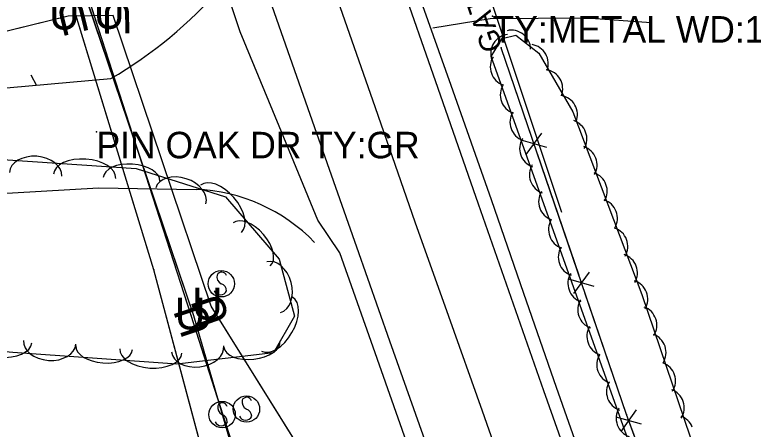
# Model space of a CAD drawing. Extents: x 954793 to 988390, y 1867850 to 1924428.
# Drawn here: x 961113.8 to 961253, y 1907394.6 to 1907472.7 of the extents above; entities that cross this region are included whole.
import ezdxf

# ---------------------------------------------------------------- set-up
doc = ezdxf.new("R2010")
doc.units = 0
for name, color, linetype in [('Default', 7, 'Continuous'), ('S_DRIVEWAY', 7, 'Continuous'), ('S_EDGE_PAVEMENT', 7, 'Continuous'), ('S_FENCE', 7, 'Continuous'), ('S_FIBER_OPTIC_CABLE', 7, 'Continuous'), ('S_GATE_ANNOT', 7, 'Continuous'), ('S_GRAVEL_ROAD', 7, 'Continuous'), ('S_MSC_PT_SYM', 7, 'Continuous'), ('S_PAVEMENT_CROWN', 7, 'Continuous'), ('S_SHOULDER', 7, 'Continuous'), ('S_SIGN', 7, 'Continuous'), ('S_SURVEY_TEXT_ANNOT', 7, 'Continuous'), ('S_TRAILS', 7, 'Continuous'), ('S_TREE', 7, 'Continuous'), ('S_UNDERGROUND_CABLE', 7, 'Continuous'), ('S_UTL_PT_SYM', 7, 'Continuous'), ('S_WATER_UTILITIES', 7, 'Continuous')]:
    doc.layers.add(name, color=color, linetype=linetype)

msp = doc.modelspace()

# ---------------------------------------------------------------- linework, layer by layer
at = {"layer": 'S_DRIVEWAY'}
msp.add_lwpolyline([(961116.77, 1907461.38), (961117.87, 1907459.35)], dxfattribs=at)
at = {"layer": 'S_EDGE_PAVEMENT'}
for points in [[(961241.15, 1907324.22), (961236.89, 1907336.11), (961232.63, 1907347.99), (961228.37, 1907359.88), (961220.93, 1907380.84), (961213.5, 1907401.81), (961207.34, 1907419.38), (961201.18, 1907436.95), (961193.58, 1907458.77), (961185.99, 1907480.59), (961179.88, 1907498.07), (961173.78, 1907515.55), (961166.72, 1907535.75), (961159.66, 1907555.96), (961152.23, 1907577.45), (961144.8, 1907598.94), (961136.77, 1907621.84), (961128.74, 1907644.75), (961121.69, 1907665.23), (961114.64, 1907685.71)], [(961204.65, 1907354.2), (961198.32, 1907372.06), (961190.76, 1907393.44), (961184.51, 1907411.15), (961178.26, 1907428.86), (961170.71, 1907450.32), (961163.16, 1907471.78), (961156.85, 1907490.04), (961150.53, 1907508.31), (961143.86, 1907527.59), (961137.18, 1907546.88), (961129.65, 1907568.65), (961122.11, 1907590.43), (961114.1, 1907613.34), (961106.09, 1907636.26), (961101.87, 1907648.43)]]:
    msp.add_lwpolyline(points, dxfattribs=at)
at = {"layer": 'S_FENCE'}
for p, q in [((961229.13, 1907397.32), (961205.49, 1907466.44)), ((961210.2, 1907446.35), (961213.15, 1907450.39)), ((961214.07, 1907447.68), (961209.27, 1907449.07)), ((961219.16, 1907420.15), (961222.11, 1907424.19)), ((961223.04, 1907421.48), (961218.23, 1907422.86)), ((961228.12, 1907394.11), (961230.99, 1907398.21)), ((961231.97, 1907395.52), (961227.14, 1907396.81)), ((961248.08, 1907345.49), (961229.13, 1907397.32))]:
    msp.add_line(p, q, dxfattribs=at)
for points in [[(961198.97, 1907489.24), (961216.84, 1907435.49)], [(961278.52, 1907267.74), (961248.08, 1907345.49), (961229.13, 1907397.32), (961205.49, 1907466.44)], [(961278.52, 1907267.74), (961248.08, 1907345.49), (961229.13, 1907397.32), (961205.49, 1907466.44)], [(961211.21, 1907449.73), (961205.49, 1907466.44)], [(961220.17, 1907423.53), (961212.32, 1907446.48)], [(961229.13, 1907397.32), (961221.28, 1907420.28)]]:
    msp.add_lwpolyline(points, dxfattribs=at)
at = {"layer": 'S_FIBER_OPTIC_CABLE'}
for p, q in [((961147.04, 1907415.97), (961126.73, 1907478.89)), ((961158.57, 1907379.97), (961147.04, 1907415.97))]:
    msp.add_line(p, q, dxfattribs=at)
msp.add_lwpolyline([(961181.06, 1907355.5), (961173.64, 1907355.53), (961158.57, 1907379.97), (961147.04, 1907415.97), (961126.73, 1907478.89), (961112.31, 1907516.17), (961093.91, 1907558.68), (961081.83, 1907606.88), (961053.28, 1907681.02)], dxfattribs=at)
msp.add_lwpolyline([(961181.06, 1907355.5), (961173.64, 1907355.53), (961158.57, 1907379.97), (961147.04, 1907415.97), (961126.73, 1907478.89), (961112.31, 1907516.17), (961093.91, 1907558.68), (961081.83, 1907606.88), (961053.28, 1907681.02)], dxfattribs=at)
at = {"layer": 'S_GRAVEL_ROAD'}
for points in [[(961131.88, 1907460.64), (961097.35, 1907457.55), (961051.83, 1907453.34), (961003.34, 1907446.81), (960972.8, 1907443.09)], [(961072.65, 1907435.64), (961087.31, 1907437.58), (961129.55, 1907440.03), (961147.95, 1907439.77)]]:
    msp.add_lwpolyline(points, dxfattribs=at)
for centre, major_axis, ratio, start_param, end_param in [((961090.7, 1907531.47), (67.42, 46.84), 0.997952, 4.632071, 4.963428), ((961146.73, 1907406.99), (-20.28, 25.79), 0.999062, 4.813908, 5.579063)]:
    msp.add_ellipse(centre, major_axis=major_axis, ratio=ratio, start_param=start_param, end_param=end_param, dxfattribs=at)
at = {"layer": 'S_MSC_PT_SYM'}
for points in [[(961203.86, 1907472.44), (961203.86, 1907472.49), (961203.86, 1907472.44), (961203.81, 1907472.44), (961203.86, 1907472.44), (961203.86, 1907472.39), (961203.86, 1907472.44), (961203.91, 1907472.44)], [(961203.86, 1907472.44), (961203.86, 1907472.49), (961203.86, 1907472.44), (961203.81, 1907472.44), (961203.86, 1907472.44), (961203.86, 1907472.39), (961203.86, 1907472.44), (961203.91, 1907472.44)], [(961205.49, 1907466.44), (961205.45, 1907466.42), (961205.49, 1907466.44), (961205.51, 1907466.39), (961205.49, 1907466.44), (961205.54, 1907466.45), (961205.49, 1907466.44), (961205.48, 1907466.48)], [(961205.49, 1907466.44), (961205.45, 1907466.42), (961205.49, 1907466.44), (961205.51, 1907466.39), (961205.49, 1907466.44), (961205.54, 1907466.45), (961205.49, 1907466.44), (961205.48, 1907466.48)], [(961129.18, 1907450.62), (961129.18, 1907450.67), (961129.18, 1907450.62), (961129.13, 1907450.62), (961129.18, 1907450.62), (961129.18, 1907450.57), (961129.18, 1907450.62), (961129.23, 1907450.62)], [(961129.18, 1907450.62), (961129.18, 1907450.67), (961129.18, 1907450.62), (961129.13, 1907450.62), (961129.18, 1907450.62), (961129.18, 1907450.57), (961129.18, 1907450.62), (961129.23, 1907450.62)], [(961229.13, 1907397.32), (961229.08, 1907397.31), (961229.13, 1907397.32), (961229.15, 1907397.28), (961229.13, 1907397.32), (961229.18, 1907397.34), (961229.13, 1907397.32), (961229.11, 1907397.37)], [(961229.13, 1907397.32), (961229.08, 1907397.31), (961229.13, 1907397.32), (961229.15, 1907397.28), (961229.13, 1907397.32), (961229.18, 1907397.34), (961229.13, 1907397.32), (961229.11, 1907397.37)]]:
    msp.add_lwpolyline(points, close=True, dxfattribs=at)
for points in [[(961203.86, 1907472.44), (961203.86, 1907472.49), (961203.86, 1907472.44), (961203.81, 1907472.44), (961203.86, 1907472.44), (961203.86, 1907472.39), (961203.86, 1907472.44), (961203.91, 1907472.44)], [(961205.49, 1907466.44), (961205.49, 1907466.49), (961205.49, 1907466.44), (961205.44, 1907466.44), (961205.49, 1907466.44), (961205.49, 1907466.39), (961205.49, 1907466.44), (961205.54, 1907466.44)], [(961129.18, 1907450.62), (961129.18, 1907450.67), (961129.18, 1907450.62), (961129.13, 1907450.62), (961129.18, 1907450.62), (961129.18, 1907450.57), (961129.18, 1907450.62), (961129.23, 1907450.62)], [(961229.13, 1907397.32), (961229.13, 1907397.37), (961229.13, 1907397.32), (961229.08, 1907397.32), (961229.13, 1907397.32), (961229.13, 1907397.27), (961229.13, 1907397.32), (961229.18, 1907397.32)]]:
    msp.add_lwpolyline(points, dxfattribs=at)
at = {"layer": 'S_PAVEMENT_CROWN'}
msp.add_lwpolyline([(961233.42, 1907308.76), (961225.27, 1907331.88), (961217.12, 1907355), (961209.53, 1907376.48), (961201.94, 1907397.97), (961195.61, 1907415.78), (961189.28, 1907433.58), (961181.76, 1907455.17), (961174.23, 1907476.76), (961168.07, 1907494.42), (961161.9, 1907512.08), (961155.1, 1907531.76), (961148.29, 1907551.43), (961140.75, 1907572.86), (961133.21, 1907594.3), (961125.23, 1907617.07), (961117.25, 1907639.85), (961110.09, 1907660.76), (961102.93, 1907681.67)], dxfattribs=at)
at = {"layer": 'S_SHOULDER'}
for points in [[(961243.34, 1907325.15), (961239.1, 1907336.98), (961234.86, 1907348.8), (961230.62, 1907360.63), (961223.25, 1907381.53), (961215.88, 1907402.43), (961209.77, 1907420.11), (961203.67, 1907437.78), (961196.02, 1907459.36), (961188.36, 1907480.95), (961182.19, 1907498.55), (961176.01, 1907516.15), (961169.09, 1907536.29), (961162.16, 1907556.43), (961154.47, 1907578.1), (961146.78, 1907599.76), (961138.78, 1907622.51), (961130.78, 1907645.26), (961123.79, 1907665.76), (961116.8, 1907686.26)], [(961201.16, 1907354.2), (961195.21, 1907370.93), (961187.65, 1907392.18), (961181.37, 1907409.99), (961175.08, 1907427.8), (961170.91, 1907433.94), (961163.6, 1907451.71), (961156.28, 1907469.49), (961150.76, 1907486.06), (961145.24, 1907502.64), (961147.36, 1907507.55), (961140.75, 1907526.84), (961134.14, 1907546.13), (961126.5, 1907567.67), (961125.48, 1907570.56)]]:
    msp.add_lwpolyline(points, dxfattribs=at)
at = {"layer": 'S_SIGN'}
for centre in [(961152.7, 1907421.98), (961157.44, 1907398.36), (961152.85, 1907397.31)]:
    msp.add_circle(centre, 2.49, dxfattribs=at)
for centre, radius, start, end in [((961152.77, 1907423.24), 0.95, 16.5258, 156.8957), ((961153.38, 1907423.3), 1.5, 167.1196, 241.9813), ((961152.28, 1907420.63), 1.4, 358.6529, 73.7063), ((961152.54, 1907421.15), 1.28, 204.641, 335.359), ((961157.51, 1907399.63), 0.95, 16.5258, 156.8957), ((961153.53, 1907398.64), 1.5, 167.1196, 241.9813), ((961152.92, 1907398.58), 0.95, 16.5258, 156.8957), ((961158.12, 1907399.69), 1.5, 167.1196, 241.9813), ((961157.03, 1907397.02), 1.4, 358.6529, 73.7063), ((961152.44, 1907395.97), 1.4, 358.6529, 73.7063), ((961157.28, 1907397.54), 1.28, 204.641, 335.359), ((961152.69, 1907396.49), 1.28, 204.641, 335.359)]:
    msp.add_arc(centre, radius, start, end, dxfattribs=at)
at = {"layer": 'S_TRAILS'}
msp.add_lwpolyline([(961192.59, 1907470.23), (961203.42, 1907471.99), (961221.51, 1907472.14), (961233.74, 1907471.22)], dxfattribs=at)
at = {"layer": 'S_TREE'}
for points in [[(961262.3, 1907300.24), (961245.84, 1907346.7), (961203.57, 1907464.81), (961205.67, 1907468.19), (961208.25, 1907468.85), (961212.59, 1907465.46), (961218.98, 1907454.4), (961232.01, 1907419.93), (961244.56, 1907382.95), (961259.23, 1907339.85), (961265.77, 1907326.52)], [(961056.26, 1907443.25), (961087.4, 1907446.66), (961111.48, 1907445.43), (961136.68, 1907443.72), (961153.51, 1907438.35), (961163.63, 1907426.63), (961166.53, 1907415.89), (961162.56, 1907408.95), (961144.33, 1907406.84), (961113.41, 1907409.02), (961082.72, 1907411.82), (961062.27, 1907414.49), (961052.39, 1907423.96), (961050.26, 1907434.76), (961054.64, 1907440.38), (961059.3, 1907442.7)]]:
    msp.add_lwpolyline(points, dxfattribs=at)
for centre, start, end in [((961207.14, 1907465.37), 97.3311, 198.928), ((961207.4, 1907466.14), 1.2256, 102.8225), ((961210.72, 1907463.47), 339.2154, 80.8123), ((961207.07, 1907462.9), 148.8953, 250.4923), ((961213.44, 1907458.75), 339.2154, 80.8123), ((961208.95, 1907457.58), 148.8953, 250.4923), ((961216.23, 1907453.85), 339.2154, 80.8123), ((961210.78, 1907452.45), 148.8953, 250.4923), ((961218, 1907449.28), 329.9009, 71.4978), ((961212.6, 1907447.47), 148.8953, 250.4923), ((961219.93, 1907444.37), 329.9009, 71.4978), ((961214.45, 1907442.52), 148.8953, 250.4923), ((961221.84, 1907439.42), 329.9009, 71.4978), ((961216.18, 1907437.47), 148.8953, 250.4923), ((961223.76, 1907434.33), 329.9009, 71.4978), ((961218.05, 1907432.15), 148.8953, 250.4923), ((961225.72, 1907429.03), 329.9009, 71.4978), ((961219.88, 1907427.02), 148.8953, 250.4923), ((961227.54, 1907424.02), 329.9009, 71.4978), ((961221.7, 1907422.04), 148.8953, 250.4923), ((961229.48, 1907419.1), 329.9009, 71.4978), ((961223.55, 1907417.09), 148.8953, 250.4923), ((961231.19, 1907414.18), 327.9451, 69.5421), ((961225.28, 1907412.04), 148.8953, 250.4923), ((961232.93, 1907409.02), 327.9451, 69.5421), ((961227.15, 1907406.72), 148.8953, 250.4923), ((961234.72, 1907403.66), 327.9451, 69.5421), ((961228.98, 1907401.59), 148.8953, 250.4923), ((961236.36, 1907398.59), 327.9451, 69.5421), ((961230.8, 1907396.61), 148.8953, 250.4923), ((961238.13, 1907393.61), 21.8002, 69.5421)]:
    msp.add_arc(centre, 3.64, start, end, dxfattribs=at)
for centre, major_axis, ratio in [((961117.68, 1907442.62), (-4.94, 0.34), 0.685311), ((961126.94, 1907442.25), (-5.85, 0.4), 0.55008), ((961135.78, 1907441.65), (-5.33, 0.36), 0.540699), ((961145.05, 1907438.55), (-4.72, 1.51), 0.685311), ((961152.65, 1907436.1), (-3.84, 4.44), 0.55008), ((961158.45, 1907429.39), (-3.49, 4.05), 0.540699), ((961162.59, 1907421.34), (-1.29, 4.78), 0.685311), ((961163.22, 1907414.37), (2.92, 5.09), 0.55008), ((961111.13, 1907411.35), (5.84, -0.53), 0.55008), ((961120.34, 1907410.92), (4.94, -0.35), 0.685311), ((961130.6, 1907409.93), (5.33, -0.38), 0.540699), ((961148.24, 1907409.69), (4.92, 0.57), 0.685311), ((961158.5, 1907410.62), (5.31, 0.62), 0.540699), ((961139.44, 1907409.31), (5.85, -0.41), 0.55008)]:
    msp.add_ellipse(centre, major_axis=major_axis, ratio=ratio, start_param=3.141593, end_param=6.283185, dxfattribs=at)
at = {"layer": 'S_UNDERGROUND_CABLE'}
for p, q in [((961147.55, 1907415.92), (961126.36, 1907478.44)), ((961123.84, 1907472.45), (961088.98, 1907463.9)), ((961132.3, 1907472.58), (961123.84, 1907472.45)), ((961150.8, 1907417.77), (961132.3, 1907472.58)), ((961186.83, 1907359.97), (961150.8, 1907417.77)), ((961158.08, 1907379.54), (961147.55, 1907415.92))]:
    msp.add_line(p, q, dxfattribs=at)
for points in [[(961181.51, 1907354.7), (961173.01, 1907355), (961158.08, 1907379.54), (961147.55, 1907415.92), (961126.36, 1907478.44), (961111.22, 1907516), (961093.61, 1907558.15), (961081.07, 1907607.42), (961052.47, 1907680.91), (961043.74, 1907702.61), (961020.3, 1907758.1), (961005.2, 1907782.31), (960986.34, 1907843.29), (960968.92, 1907900.3), (960943.09, 1907978.05), (960936.53, 1908004.59), (960934.37, 1908053.73), (960924.31, 1908057.57)], [(961181.51, 1907354.7), (961173.01, 1907355), (961158.08, 1907379.54), (961147.55, 1907415.92), (961126.36, 1907478.44), (961111.22, 1907516), (961093.61, 1907558.15), (961081.07, 1907607.42), (961052.47, 1907680.91), (961043.74, 1907702.61), (961020.3, 1907758.1), (961005.2, 1907782.31), (960986.34, 1907843.29), (960968.92, 1907900.3), (960943.09, 1907978.05), (960936.53, 1908004.59), (960934.37, 1908053.73), (960924.31, 1908057.57)], [(961186.83, 1907359.97), (961150.8, 1907417.77), (961132.3, 1907472.58), (961123.84, 1907472.45), (961088.98, 1907463.9), (961074.53, 1907460.52)], [(961186.83, 1907359.97), (961150.8, 1907417.77), (961132.3, 1907472.58), (961123.84, 1907472.45), (961088.98, 1907463.9), (961074.53, 1907460.52)]]:
    msp.add_lwpolyline(points, dxfattribs=at)
at = {"layer": 'S_UTL_PT_SYM'}
for points in [[(961139.98, 1907424.6), (961139.93, 1907424.59), (961139.98, 1907424.6), (961139.99, 1907424.56), (961139.98, 1907424.6), (961140.02, 1907424.62), (961139.98, 1907424.6), (961139.96, 1907424.65)], [(961139.98, 1907424.6), (961139.93, 1907424.59), (961139.98, 1907424.6), (961139.99, 1907424.56), (961139.98, 1907424.6), (961140.02, 1907424.62), (961139.98, 1907424.6), (961139.96, 1907424.65)], [(961147.04, 1907415.97), (961146.99, 1907415.95), (961147.04, 1907415.97), (961147.06, 1907415.92), (961147.04, 1907415.97), (961147.09, 1907415.98), (961147.04, 1907415.97), (961147.03, 1907416.01)], [(961147.04, 1907415.97), (961146.99, 1907415.95), (961147.04, 1907415.97), (961147.06, 1907415.92), (961147.04, 1907415.97), (961147.09, 1907415.98), (961147.04, 1907415.97), (961147.03, 1907416.01)]]:
    msp.add_lwpolyline(points, close=True, dxfattribs=at)
for points in [[(961139.98, 1907424.6), (961139.98, 1907424.65), (961139.98, 1907424.6), (961139.93, 1907424.6), (961139.98, 1907424.6), (961139.98, 1907424.55), (961139.98, 1907424.6), (961140.03, 1907424.6)], [(961147.04, 1907415.97), (961147.04, 1907416.02), (961147.04, 1907415.97), (961146.99, 1907415.97), (961147.04, 1907415.97), (961147.04, 1907415.92), (961147.04, 1907415.97), (961147.09, 1907415.97)]]:
    msp.add_lwpolyline(points, dxfattribs=at)
at = {"layer": 'S_WATER_UTILITIES'}
for p, q in [((961139.98, 1907424.6), (961123.39, 1907478.88)), ((961156.47, 1907362.93), (961139.98, 1907424.6))]:
    msp.add_line(p, q, dxfattribs=at)
msp.add_lwpolyline([(961233.21, 1906581.92), (961239.88, 1906613.32), (961245.65, 1906637.53), (961246.05, 1906642.65), (961243.1, 1906645.82), (961246.26, 1906663.24), (961260.29, 1906722.58), (961260.27, 1906721.68), (961272.47, 1906777.72), (961274.65, 1906810.79), (961278.54, 1906880.67), (961277.46, 1906916.71), (961272.44, 1906998.38), (961266.13, 1907021.45), (961255.35, 1907062.93), (961239.3, 1907122.22), (961178.98, 1907279.14), (961156.47, 1907362.93), (961139.98, 1907424.6), (961123.39, 1907478.88), (961104.6, 1907524.33), (961089.95, 1907561.75), (961070.69, 1907621.77), (961035.76, 1907704.59)], dxfattribs=at)
msp.add_lwpolyline([(961233.21, 1906581.92), (961239.88, 1906613.32), (961245.65, 1906637.53), (961246.05, 1906642.65), (961243.1, 1906645.82), (961246.26, 1906663.24), (961260.29, 1906722.58), (961260.27, 1906721.68), (961272.47, 1906777.72), (961274.65, 1906810.79), (961278.54, 1906880.67), (961277.46, 1906916.71), (961272.44, 1906998.38), (961266.13, 1907021.45), (961255.35, 1907062.93), (961239.3, 1907122.22), (961178.98, 1907279.14), (961156.47, 1907362.93), (961139.98, 1907424.6), (961123.39, 1907478.88), (961104.6, 1907524.33), (961089.95, 1907561.75), (961070.69, 1907621.77), (961035.76, 1907704.59)], dxfattribs=at)

# ---------------------------------------------------------------- texts
at = {"layer": 'Default'}
for rotation, p in [(360, (961120.21, 1907469.91)), (360, (961128.67, 1907470.04)), (193.7876, (961126.76, 1907475.79)), (180.8739, (961135.89, 1907475.18)), (360, (961147.17, 1907415.22)), (360, (961143.92, 1907413.37)), (108.6476, (961154.37, 1907415.14)), (108.7226, (961151.12, 1907413.3))]:
    msp.add_text('U', height=6, rotation=rotation, dxfattribs=at).set_placement(p)
at = {"layer": 'S_GATE_ANNOT'}
msp.add_text('GATE', height=4, rotation=108.3405, dxfattribs=at).set_placement((961205.86, 1907466.43))
msp.add_text('TY:METAL WD:14.0', height=5, dxfattribs=at).set_placement((961203.86, 1907467.44))
at = {"layer": 'S_SURVEY_TEXT_ANNOT'}
msp.add_text('PIN OAK DR TY:GR', height=5, dxfattribs=at).set_placement((961129.18, 1907445.62))

doc.saveas('drawing.dxf')
